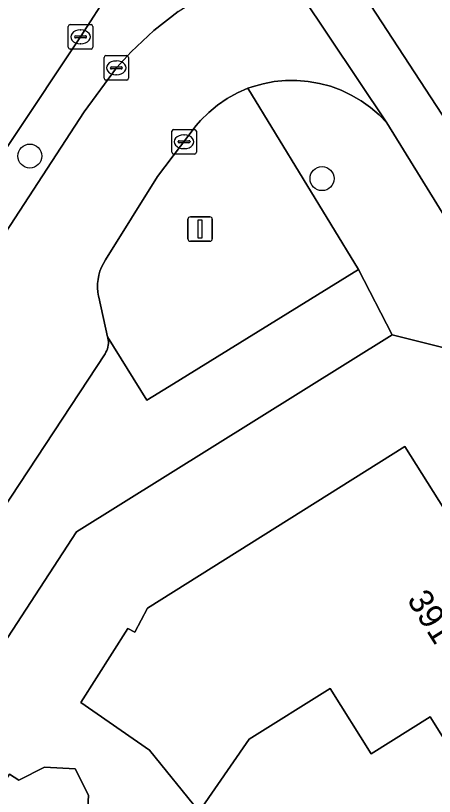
# Model space of a CAD drawing. Extents: x 159279 to 160377, y 384531 to 385888.
# Drawn here: x 160151.73 to 160168.81, y 385031.89 to 385063.74 of the extents above; entities that cross this region are included whole.
import ezdxf

# ---------------------------------------------------------------- set-up
doc = ezdxf.new("R2010")
doc.units = 0
for name, color, linetype in [('IMGEO_Berm_groen', 7, 'Continuous'), ('IMGEO_Boom', 7, 'Continuous'), ('IMGEO_Erf', 7, 'Continuous'), ('IMGEO_Fietspad_gesloten', 7, 'Continuous'), ('IMGEO_Kolk', 7, 'Continuous'), ('IMGEO_Lichtmast', 7, 'Continuous'), ('IMGEO_Pand', 7, 'Continuous'), ('IMGEO_Pand_nummerreeks', 7, 'Continuous'), ('IMGEO_Rijbaan_lokaal_open', 7, 'Continuous'), ('IMGEO_Rijbaan_regionaal_gesloten', 7, 'Continuous'), ('IMGEO_Verkeerseiland_groen', 7, 'Continuous'), ('IMGEO_Voetpad_open', 7, 'Continuous')]:
    doc.layers.add(name, color=color, linetype=linetype)

msp = doc.modelspace()

# ---------------------------------------------------------------- linework, layer by layer
at = {"layer": 'IMGEO_Berm_groen'}
msp.add_lwpolyline([(160144.846, 385045.023), (160146.207, 385047.049), (160148.859, 385051.12), (160154.527, 385059.822), (160155.838, 385061.61), (160156.44, 385062.266), (160157.362, 385063.129), (160158.359, 385063.906), (160159.42, 385064.591), (160157.661, 385067.405), (160155.583, 385064.768), (160154.376, 385062.876), (160148.7, 385054.372), (160147.222, 385052.125), (160131.412, 385028.084), (160133.088, 385027.003)], close=True, dxfattribs=at)
at = {"layer": 'IMGEO_Boom'}
for centre in [(160152.309, 385058.012), (160164.228, 385057.09)]:
    msp.add_circle(centre, 0.489, dxfattribs=at)
at = {"layer": 'IMGEO_Erf'}
for points in [[(160171.911, 385004.485), (160172.655, 385004.957), (160171.277, 385007.203), (160189.687, 385018.494), (160178.564, 385036.295), (160170.19, 385049.948), (160167.09, 385050.72), (160154.206, 385042.68), (160126.414, 385000), (160107.98, 384971.915), (160108.038, 384971.651), (160108.586, 384969.148), (160112.423, 384966.549), (160118.17, 384962.655), (160122.736, 384963.897), (160123.28, 384964.483), (160124.383, 384965.671), (160128.162, 384966.592), (160128.428, 384966.96), (160131.115, 384970.676), (160132.516, 384969.665), (160138.895, 384979.678), (160155.821, 384968.894), (160183.387, 384986.245)], [(160171.398, 385032.906), (160170.423, 385032.293), (160168.639, 385035.131), (160166.238, 385033.622), (160164.557, 385036.297), (160161.253, 385034.219), (160159.21, 385031.267), (160157.195, 385033.78), (160154.392, 385035.721), (160156.308, 385038.735), (160156.594, 385038.584), (160157.113, 385039.568), (160167.612, 385046.169), (160174.632, 385035.003), (160173.965, 385034.583), (160173.752, 385033.648), (160172.259, 385032.71)], [(160148.191, 385011.262), (160146.095, 385012.574), (160140.371, 385003.78), (160139.879, 385004.1), (160135.688, 385006.828), (160141.448, 385015.616), (160145.409, 385021.657), (160148.398, 385026.218), (160147.519, 385026.783), (160151.48, 385032.793), (160151.86, 385032.545), (160152.911, 385033.079), (160154.163, 385033.012), (160154.705, 385031.946), (160154.638, 385030.692), (160159.364, 385027.536), (160158.819, 385026.7), (160158.336, 385027.014), (160155.74, 385023.027), (160156.028, 385022.839), (160155.671, 385022.291), (160155.332, 385022.512), (160154.96, 385021.927), (160152.037, 385017.321)]]:
    msp.add_lwpolyline(points, close=True, dxfattribs=at)
at = {"layer": 'IMGEO_Fietspad_gesloten'}
msp.add_lwpolyline([(160169.345, 385059.369), (160163.754, 385067.934), (160162.967, 385069.172), (160157.252, 385078.007), (160156.705, 385078.885), (160154.882, 385081.787), (160153.077, 385080.642), (160153.348, 385080.208), (160155.65, 385076.524), (160160.392, 385069.149), (160162.188, 385066.374), (160166.876, 385059.364), (160179.615, 385038.726)], dxfattribs=at)
at = {"layer": 'IMGEO_Kolk'}
for p, q in [((160153.877, 385062.449), (160153.877, 385063.301)), ((160153.952, 385063.375), (160154.804, 385063.375)), ((160154.878, 385063.301), (160154.878, 385062.449)), ((160154.136, 385062.869), (160154.136, 385062.881)), ((160154.179, 385062.918), (160154.577, 385062.918)), ((160154.365, 385063.155), (160154.39, 385063.155)), ((160154.62, 385062.881), (160154.62, 385062.869)), ((160154.574, 385062.832), (160154.176, 385062.832)), ((160154.388, 385062.595), (160154.363, 385062.595)), ((160154.804, 385062.375), (160153.952, 385062.375)), ((160155.335, 385061.184), (160155.335, 385062.036)), ((160155.41, 385062.11), (160156.262, 385062.11)), ((160156.336, 385062.036), (160156.336, 385061.184)), ((160155.594, 385061.604), (160155.594, 385061.616)), ((160155.637, 385061.653), (160156.035, 385061.653)), ((160155.823, 385061.89), (160155.848, 385061.89)), ((160156.078, 385061.616), (160156.078, 385061.604)), ((160156.032, 385061.567), (160155.634, 385061.567)), ((160155.846, 385061.33), (160155.821, 385061.33)), ((160156.262, 385061.11), (160155.41, 385061.11)), ((160158.175, 385059.095), (160159.027, 385059.095)), ((160158.1, 385058.169), (160158.1, 385059.021)), ((160158.588, 385058.875), (160158.613, 385058.875)), ((160159.101, 385059.021), (160159.101, 385058.169)), ((160158.359, 385058.589), (160158.359, 385058.601)), ((160158.797, 385058.552), (160158.399, 385058.552)), ((160158.402, 385058.638), (160158.8, 385058.638)), ((160158.843, 385058.601), (160158.843, 385058.589)), ((160159.027, 385058.095), (160158.175, 385058.095)), ((160158.611, 385058.315), (160158.586, 385058.315))]:
    msp.add_line(p, q, dxfattribs=at)
for points in [[(160153.877, 385062.449), (160153.877, 385063.301)], [(160153.952, 385063.375), (160154.804, 385063.375)], [(160154.878, 385063.301), (160154.878, 385062.449)], [(160154.804, 385062.375), (160153.952, 385062.375)], [(160155.335, 385061.184), (160155.335, 385062.036)], [(160155.41, 385062.11), (160156.262, 385062.11)], [(160156.336, 385062.036), (160156.336, 385061.184)], [(160156.262, 385061.11), (160155.41, 385061.11)], [(160158.175, 385059.095), (160159.027, 385059.095)], [(160158.1, 385058.169), (160158.1, 385059.021)], [(160159.101, 385059.021), (160159.101, 385058.169)], [(160159.027, 385058.095), (160158.175, 385058.095)]]:
    msp.add_lwpolyline(points, dxfattribs=at)
for centre, radius, start, end in [((160153.954, 385063.299), 0.0765, 91.552, 178.448), ((160153.954, 385063.299), 0.0765, 91.552, 178.448), ((160154.802, 385063.299), 0.0765, 1.552, 88.448), ((160154.802, 385063.299), 0.0765, 1.552, 88.448), ((160154.176, 385062.878), 0.0403, 85.8775, 175.7526), ((160154.581, 385062.88), 0.0386, 1.7309, 96.639), ((160154.173, 385062.868), 0.0366, 178.938, 274.7102), ((160154.577, 385062.875), 0.043, 264.8664, 352.4533), ((160153.954, 385062.451), 0.0765, 181.552, 268.448), ((160153.954, 385062.451), 0.0765, 181.552, 268.448), ((160154.802, 385062.451), 0.0765, 271.552, 358.448), ((160154.802, 385062.451), 0.0765, 271.552, 358.448), ((160155.412, 385062.034), 0.0765, 91.552, 178.448), ((160155.412, 385062.034), 0.0765, 91.552, 178.448), ((160156.26, 385062.034), 0.0765, 1.552, 88.448), ((160156.26, 385062.034), 0.0765, 1.552, 88.448), ((160155.634, 385061.613), 0.0403, 85.8775, 175.7526), ((160155.631, 385061.603), 0.0366, 178.938, 274.7102), ((160156.035, 385061.61), 0.043, 264.8664, 352.4533), ((160156.039, 385061.615), 0.0386, 1.7309, 96.639), ((160155.412, 385061.186), 0.0765, 181.552, 268.448), ((160155.412, 385061.186), 0.0765, 181.552, 268.448), ((160156.26, 385061.186), 0.0765, 271.552, 358.448), ((160156.26, 385061.186), 0.0765, 271.552, 358.448), ((160158.177, 385059.019), 0.0765, 91.552, 178.448), ((160158.177, 385059.019), 0.0765, 91.552, 178.448), ((160159.025, 385059.019), 0.0765, 1.552, 88.448), ((160159.025, 385059.019), 0.0765, 1.552, 88.448), ((160158.399, 385058.598), 0.0403, 85.8775, 175.7526), ((160158.396, 385058.588), 0.0366, 178.938, 274.7102), ((160158.8, 385058.595), 0.043, 264.8664, 352.4533), ((160158.804, 385058.6), 0.0386, 1.7309, 96.639), ((160158.177, 385058.171), 0.0765, 181.552, 268.448), ((160158.177, 385058.171), 0.0765, 181.552, 268.448), ((160159.025, 385058.171), 0.0765, 271.552, 358.448), ((160159.025, 385058.171), 0.0765, 271.552, 358.448)]:
    msp.add_arc(centre, radius, start, end, dxfattribs=at)
for centre, major_axis, ratio, start_param, end_param in [((160154.364, 385062.875), (-0.387, 0.002), 0.722429, 4.712389, 7.853982), ((160154.389, 385062.875), (-0.39, 0.002), 0.717154, 1.570796, 4.712389), ((160155.822, 385061.61), (-0.387, 0.002), 0.722429, 4.712389, 7.853982), ((160155.847, 385061.61), (-0.39, 0.002), 0.717154, 1.570796, 4.712389), ((160158.587, 385058.595), (-0.387, 0.002), 0.722429, 4.712389, 7.853982), ((160158.612, 385058.595), (-0.39, 0.002), 0.717154, 1.570796, 4.712389)]:
    msp.add_ellipse(centre, major_axis=major_axis, ratio=ratio, start_param=start_param, end_param=end_param, dxfattribs=at)
at = {"layer": 'IMGEO_Lichtmast'}
for p, q in [((160158.758, 385054.633), (160158.758, 385055.433)), ((160158.758, 385055.433), (160158.758, 385054.633)), ((160158.858, 385055.533), (160159.648, 385055.533)), ((160159.648, 385055.533), (160158.858, 385055.533)), ((160159.748, 385055.433), (160159.748, 385054.633)), ((160159.748, 385054.633), (160159.748, 385055.433)), ((160159.648, 385054.533), (160158.858, 385054.533)), ((160158.858, 385054.533), (160159.648, 385054.533))]:
    msp.add_line(p, q, dxfattribs=at)
msp.add_lwpolyline([(160159.178, 385055.408), (160159.328, 385055.408), (160159.328, 385054.658), (160159.178, 385054.658), (160159.178, 385055.408)], dxfattribs=at)
for centre, start, end in [((160158.858, 385055.433), 90, 180), ((160158.858, 385055.433), 90, 180), ((160159.648, 385055.433), 0, 90), ((160159.648, 385055.433), 360, 90), ((160158.858, 385054.633), 180, 270), ((160158.858, 385054.633), 180, 270), ((160159.648, 385054.633), 270, 0), ((160159.648, 385054.633), 270, 0)]:
    msp.add_arc(centre, 0.1, start, end, dxfattribs=at)
at = {"layer": 'IMGEO_Pand'}
for points in [[(160173.752, 385033.648), (160173.965, 385034.583), (160174.632, 385035.003), (160167.612, 385046.169), (160157.113, 385039.568), (160156.594, 385038.584), (160156.308, 385038.735), (160154.392, 385035.721), (160157.195, 385033.78), (160159.21, 385031.267), (160161.253, 385034.219), (160164.557, 385036.297), (160166.238, 385033.622), (160168.639, 385035.131), (160170.423, 385032.293), (160171.398, 385032.906), (160172.259, 385032.71)], [(160154.96, 385021.927), (160155.332, 385022.512), (160155.671, 385022.291), (160156.028, 385022.839), (160155.74, 385023.027), (160158.336, 385027.014), (160158.819, 385026.7), (160159.364, 385027.536), (160154.638, 385030.692), (160154.705, 385031.946), (160154.163, 385033.012), (160152.911, 385033.079), (160151.86, 385032.545), (160151.48, 385032.793), (160147.519, 385026.783), (160148.398, 385026.218)]]:
    msp.add_lwpolyline(points, close=True, dxfattribs=at)
at = {"layer": 'IMGEO_Rijbaan_lokaal_open'}
for points in [[(160150.39, 385067.856), (160143.614, 385057.697), (160148.7, 385054.372), (160154.376, 385062.876), (160155.583, 385064.768)], [(160151.189, 385043.585), (160155.375, 385049.947), (160155.413, 385050.011), (160155.446, 385050.078), (160155.472, 385050.148), (160155.492, 385050.219), (160155.506, 385050.293), (160155.513, 385050.367), (160155.513, 385050.441), (160155.507, 385050.516), (160155.494, 385050.589), (160155.481, 385050.638), (160155.122, 385052.261), (160155.114, 385052.295), (160155.085, 385052.465), (160155.071, 385052.636), (160155.073, 385052.808), (160155.09, 385052.979), (160155.122, 385053.148), (160155.169, 385053.313), (160155.231, 385053.474), (160155.307, 385053.628), (160155.396, 385053.775), (160157.521, 385057.176), (160159.093, 385059.26), (160159.267, 385059.457), (160159.605, 385059.788), (160159.97, 385060.088), (160160.361, 385060.354), (160160.774, 385060.585), (160161.206, 385060.777), (160161.376, 385060.837), (160161.822, 385060.963), (160162.278, 385061.048), (160162.739, 385061.093), (160163.203, 385061.096), (160163.665, 385061.057), (160164.121, 385060.978), (160164.569, 385060.858), (160165.004, 385060.699), (160165.423, 385060.501), (160165.823, 385060.267), (160166.201, 385059.998), (160166.553, 385059.696), (160166.876, 385059.364), (160162.188, 385066.374)], [(160158.359, 385063.906), (160157.362, 385063.129), (160156.44, 385062.266), (160155.838, 385061.61), (160154.527, 385059.822), (160148.859, 385051.12), (160146.207, 385047.049), (160144.846, 385045.023), (160133.088, 385027.003)]]:
    msp.add_lwpolyline(points, dxfattribs=at)
at = {"layer": 'IMGEO_Rijbaan_regionaal_gesloten'}
msp.add_lwpolyline([(160163.754, 385067.934), (160169.345, 385059.369)], dxfattribs=at)
at = {"layer": 'IMGEO_Verkeerseiland_groen'}
msp.add_lwpolyline([(160161.206, 385060.777), (160160.774, 385060.585), (160160.361, 385060.354), (160159.97, 385060.088), (160159.605, 385059.788), (160159.267, 385059.457), (160159.093, 385059.26), (160157.521, 385057.176), (160155.396, 385053.775), (160155.307, 385053.628), (160155.231, 385053.474), (160155.169, 385053.313), (160155.122, 385053.148), (160155.09, 385052.979), (160155.073, 385052.808), (160155.071, 385052.636), (160155.085, 385052.465), (160155.114, 385052.295), (160155.122, 385052.261), (160155.481, 385050.638), (160157.087, 385048.057), (160157.998, 385048.612), (160165.71, 385053.387)], close=True, dxfattribs=at)
at = {"layer": 'IMGEO_Voetpad_open'}
for points in [[(160179.615, 385038.726), (160166.876, 385059.364), (160166.553, 385059.696), (160166.201, 385059.998), (160165.823, 385060.267), (160165.423, 385060.501), (160165.004, 385060.699), (160164.569, 385060.858), (160164.121, 385060.978), (160163.665, 385061.057), (160163.203, 385061.096), (160162.739, 385061.093), (160162.278, 385061.048), (160161.822, 385060.963), (160161.376, 385060.837), (160161.206, 385060.777), (160165.71, 385053.387), (160167.09, 385050.72), (160170.19, 385049.948)], [(160126.414, 385000), (160154.206, 385042.68), (160167.09, 385050.72), (160165.71, 385053.387), (160157.998, 385048.612), (160157.087, 385048.057), (160155.481, 385050.638), (160155.494, 385050.589), (160155.507, 385050.516), (160155.513, 385050.441), (160155.513, 385050.367), (160155.506, 385050.293), (160155.492, 385050.219), (160155.472, 385050.148), (160155.446, 385050.078), (160155.413, 385050.011), (160155.375, 385049.947), (160151.189, 385043.585), (160150.753, 385042.919), (160151.176, 385042.642), (160149.095, 385039.467), (160148.673, 385039.744), (160144.785, 385033.806), (160127.119, 385006.859)]]:
    msp.add_lwpolyline(points, dxfattribs=at)

# ---------------------------------------------------------------- texts
at = {"layer": 'IMGEO_Pand_nummerreeks'}
msp.add_text('391', height=1, rotation=302.1573, dxfattribs=at).set_placement((160167.671, 385039.911))

doc.saveas('drawing.dxf')
